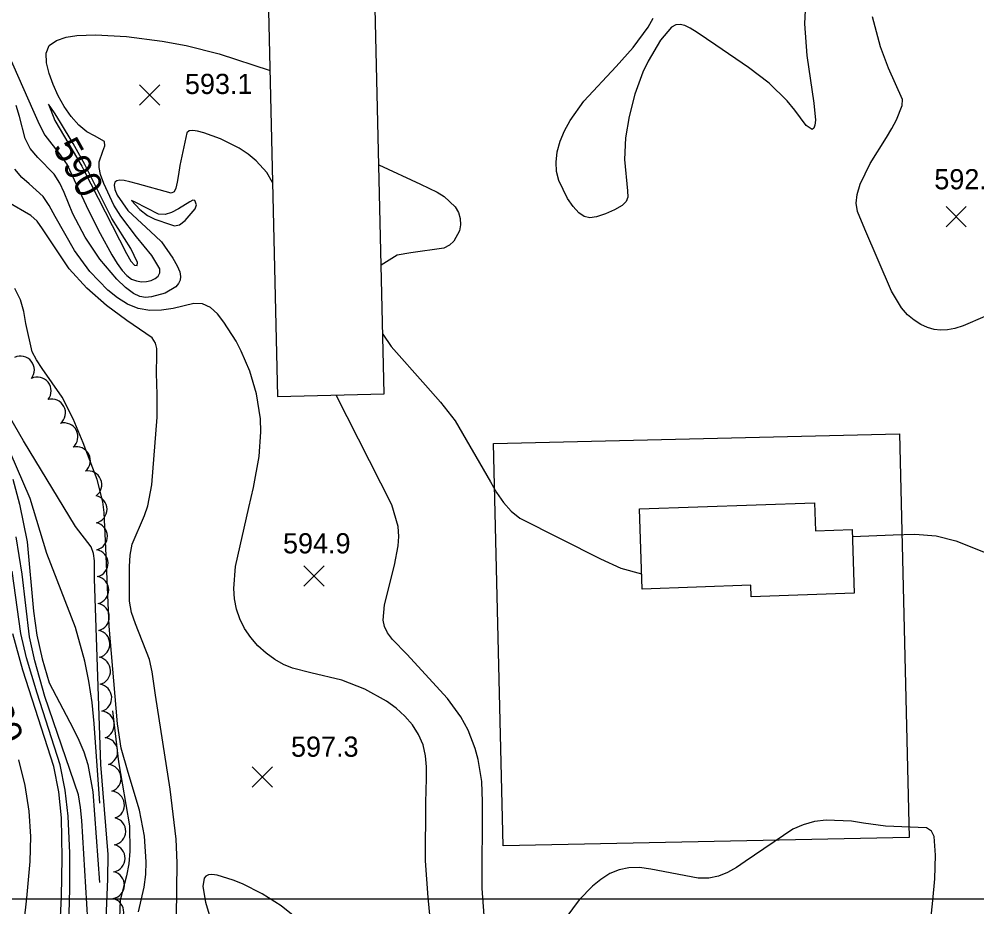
# Model space of a CAD drawing. Extents: x 79600 to 91800, y 75600 to 84400.
# Drawn here: x 88162 to 88874, y 77994 to 78654 of the extents above; entities that cross this region are included whole.
import ezdxf

# ---------------------------------------------------------------- set-up
doc = ezdxf.new("R2010")
doc.units = 0
for name, color, linetype in [('080-090$0$BLDG', 7, 'Continuous'), ('080-090$0$GRID', 7, 'Continuous'), ('080-090$0$INDEX', 7, 'Continuous'), ('080-090$0$INDXLBL', 7, 'Continuous'), ('080-090$0$INTER', 7, 'Continuous'), ('080-090$0$SPOTMARK', 7, 'Continuous'), ('080-090$0$SPOTS', 7, 'Continuous'), ('080-090$0$TRANSPWRLN', 7, 'Continuous'), ('080-090$0$TREES', 7, 'Continuous')]:
    doc.layers.add(name, color=color, linetype=linetype)

# ---------------------------------------------------------------- blocks, each defined once
blk = doc.blocks.new('080-090$0$SPOTS')
at = {"layer": '080-090$0$SPOTMARK'}
for p, q in [((-0.5, -0.5), (0.5, 0.5)), ((-0.5, 0.5), (0.5, -0.5))]:
    blk.add_line(p, q, dxfattribs=at)

msp = doc.modelspace()

# ---------------------------------------------------------------- linework, layer by layer
at = {"layer": '080-090$0$BLDG'}
for points in [[(88346.79, 78692.15), (88354.12, 78373.51), (88433.35, 78375.34), (88426.02, 78693.98)], [(88753.37, 78294.42), (88754.07, 78273.62), (88781.28, 78274.54), (88782.87, 78227.23), (88706.17, 78224.64), (88705.88, 78233.17), (88625.15, 78230.44), (88623.14, 78290.03)]]:
    msp.add_lwpolyline(points, close=True, dxfattribs=at)
at = {"layer": '080-090$0$GRID'}
msp.add_line((90000, 78000), (85000, 78000), dxfattribs=at)
at = {"layer": '080-090$0$INDEX'}
msp.add_lwpolyline([(88210.14, 78541.6), (88241.78, 78479.74), (88245.11, 78474.02), (88247.91, 78471.07), (88249.72, 78470.84), (88250.01, 78473.06), (88245.2, 78483.34), (88231.06, 78505.62), (88210.86, 78545.74), (88202.23, 78561.51), (88192.86, 78577), (88188.79, 78583.49), (88185.71, 78588.32), (88183.94, 78590.74), (88188.66, 78578.5), (88208.67, 78544.65)], close=True, dxfattribs=at)
for points in [[(88250.83, 77990.55), (88255.07, 78009.02), (88256.18, 78018.37), (88256.56, 78027.8), (88255.19, 78046.91), (88251.56, 78066.09), (88243.21, 78094.07), (88237.82, 78112.13), (88235.15, 78130.29), (88228.87, 78202.86), (88226.55, 78260.76), (88225.25, 78287.32), (88224.37, 78295.29), (88220.13, 78311.92), (88209.59, 78339.1), (88202.27, 78356.8), (88194.02, 78372.88), (88179.25, 78394.34), (88174.97, 78400.7), (88171.84, 78406.65), (88167.16, 78427.7), (88165.67, 78436.53), (88163.06, 78445.36), (88158.78, 78453.62)], [(88224.58, 77931.65), (88227.88, 78015.01), (88228.3, 78033.25), (88222.86, 78099.93), (88218.03, 78237.96), (88218, 78251.48), (88217.36, 78256.93), (88215.65, 78261.78), (88203.91, 78276.96), (88165.25, 78340.61), (88151.46, 78364.53)], [(88190.53, 77942.1), (88193.44, 78001.69), (88194.07, 78030.66), (88193.65, 78060.34), (88191.69, 78079.74), (88187.96, 78098.46), (88164.71, 78170.02), (88157.41, 78197.15)], [(88163.5, 77963.31), (88167.81, 78000.65), (88170.33, 78028.07), (88170.74, 78046.49), (88169.6, 78065.35), (88166.66, 78084.55), (88161.9, 78103.59)]]:
    msp.add_lwpolyline(points, dxfattribs=at)
at = {"layer": '080-090$0$INTER'}
for points in [[(88746.67, 78665.45), (88745.89, 78650.47), (88747.62, 78626.73), (88752.87, 78591.34), (88753.94, 78578.71), (88753.54, 78575.06), (88752.69, 78572.83), (88751.49, 78571.8), (88747.07, 78574.93), (88738.6, 78586.22), (88732.95, 78593.22), (88719.47, 78606.33), (88704.15, 78617.99), (88679.99, 78634.44), (88665.98, 78644), (88660.87, 78647.19), (88656.84, 78649.17), (88653.46, 78649.98), (88650.3, 78649.63), (88647, 78647.78), (88638.79, 78638.18), (88629.55, 78622.72), (88625.68, 78614.55), (88619.68, 78598.16), (88615.39, 78581.55), (88612.69, 78565.55), (88612.01, 78549.57), (88614.28, 78526.32), (88614.48, 78521.66), (88613.4, 78518.37), (88610.27, 78515.46), (88604.73, 78512.23), (88597.92, 78509.13), (88591.34, 78506.9), (88586.16, 78506.15), (88581.98, 78507.14), (88578.05, 78509.99), (88573.82, 78514.7), (88569.6, 78520.7), (88563.12, 78533.91), (88561.5, 78540.64), (88561.14, 78547.69), (88562.11, 78555.23), (88564.3, 78563.07), (88567.53, 78570.94), (88571.63, 78578.64), (88581.76, 78593.02), (88605.96, 78618.76), (88618.54, 78632.8), (88629.55, 78647.79), (88633.45, 78654.46)], [(88879.81, 78432.86), (88863.88, 78426.04), (88857.48, 78424.01), (88852.02, 78422.9), (88847.04, 78422.66), (88842.18, 78423.24), (88837.32, 78424.65), (88832.38, 78426.94), (88827.37, 78430.13), (88822.49, 78434.24), (88817.99, 78439.24), (88810.61, 78451.72), (88790.61, 78497.7), (88785.23, 78510.9), (88784.35, 78517.01), (88784.99, 78523.61), (88787.24, 78531.12), (88794.64, 78546.65), (88806.87, 78565.93), (88810.79, 78572.48), (88814.26, 78578.95), (88818.42, 78589.72), (88818.65, 78594.14), (88808.23, 78617.44), (88802.22, 78633.3), (88796.43, 78655.6)], [(88153.46, 78628.99), (88173.1, 78584.75), (88176.85, 78575.84), (88181.29, 78567.55), (88192.47, 78552.98), (88197.83, 78545.67), (88213.6, 78511.68), (88222.35, 78494.49), (88231.03, 78478.7), (88235.02, 78472.2), (88238.66, 78467.08), (88242.13, 78463.32), (88245.63, 78460.77), (88249.31, 78459.29), (88253.09, 78458.73), (88256.79, 78458.93), (88260.24, 78459.74), (88263.21, 78461.1), (88265.46, 78462.96), (88266.7, 78465.31), (88266.57, 78468.45), (88260.77, 78478.26), (88249.41, 78492.14), (88237.66, 78507.57), (88232.54, 78515.65), (88224.93, 78531.64), (88222.66, 78538.35), (88221.51, 78543.58), (88221.45, 78547.79), (88224.22, 78555.77), (88225.67, 78559.69), (88225.5, 78562.9), (88218.07, 78567.18), (88212.36, 78570.21), (88206.5, 78575.04), (88200.84, 78581.42), (88195.65, 78588.87), (88191.12, 78596.89), (88187.35, 78605.18), (88184.39, 78613.47), (88182.42, 78621.41), (88182.16, 78628.51), (88184.46, 78634.19), (88189.78, 78638.08), (88197.05, 78640.42), (88204.84, 78641.67), (88218.85, 78642.26), (88241.77, 78640.85), (88268.44, 78637.6), (88286.3, 78634.29), (88310.84, 78628.08), (88348.55, 78615.61)], [(88350.46, 78532.54), (88346.23, 78539.78), (88338.21, 78548.59), (88332.37, 78553.49), (88325.74, 78558.06), (88311.66, 78565.01), (88299.41, 78569.32), (88294.71, 78570.55), (88291.07, 78571.13), (88288.49, 78570.89), (88286.68, 78569.32), (88281.48, 78545.21), (88280.45, 78538.36), (88279.48, 78532.63), (88278.5, 78528.31), (88277.28, 78525.62), (88275.1, 78524.53), (88249.99, 78531.38), (88244.27, 78533.01), (88240.02, 78533.91), (88236.91, 78534.16), (88234.65, 78533.79), (88233.24, 78532.66), (88232.73, 78530.56), (88233.22, 78527.36), (88234.91, 78523.06), (88242.75, 78511.6), (88263.44, 78492.59), (88267.83, 78488.43), (88276.4, 78476.37), (88279.6, 78470.5), (88281.48, 78466.05), (88282.12, 78462.75), (88281.77, 78460.01), (88280.58, 78457.38), (88278.44, 78454.83), (88270.64, 78450.33), (88260.5, 78447.44), (88256.08, 78446.98), (88251.79, 78447.71), (88246.97, 78450.1), (88241.14, 78454.51), (88234.67, 78460.55), (88222.05, 78475.39), (88211.2, 78491.96), (88202.05, 78509.09), (88195.47, 78524.95), (88192.39, 78532.05), (88188.2, 78538.64), (88175.86, 78551.03), (88170.28, 78557.67), (88166.65, 78565.12), (88162.37, 78581.45), (88159.78, 78589.72)], [(88471.37, 77947.48), (88466.09, 78001.17), (88464.14, 78028.52), (88464.42, 78071.86), (88464.92, 78089.57), (88464.85, 78098.21), (88464.12, 78106.59), (88462.27, 78114.63), (88458.99, 78122.28), (88454.39, 78129.42), (88448.73, 78135.95), (88442.25, 78141.81), (88435.05, 78147.05), (88418.95, 78155.99), (88402.04, 78162.68), (88378.98, 78168.28), (88365.29, 78171.72), (88358.65, 78174.36), (88352.03, 78178.04), (88345.61, 78182.69), (88339.61, 78188.18), (88334.24, 78194.37), (88329.68, 78201.1), (88326.08, 78208.2), (88323.57, 78215.54), (88322.09, 78223.08), (88321.55, 78230.83), (88322.87, 78247.06), (88332.91, 78290.88), (88336.35, 78305.98), (88340.42, 78328.92), (88341.8, 78347.27), (88341.56, 78356.9), (88338.61, 78375.52), (88333.66, 78392.17), (88327.22, 78407.16), (88323.27, 78414.55), (88314.29, 78428.64), (88309.48, 78434.82), (88304.29, 78439.65), (88298.49, 78442.35), (88291.88, 78442.49), (88276.45, 78438.97), (88267.87, 78437.62), (88259.1, 78437.43), (88250.56, 78438.8), (88242.56, 78441.97), (88235.07, 78446.69), (88227.97, 78452.56), (88214.74, 78466.46), (88203.21, 78482), (88188.93, 78507.23), (88184.5, 78515.36), (88179.88, 78522.17), (88169.59, 78531.43), (88164.16, 78536.16), (88158.84, 78542.45)], [(88429.43, 78545.7), (88460.41, 78531.3), (88472.71, 78525.34), (88478.04, 78522.03), (88486.12, 78514.47), (88488.55, 78510.18), (88489.89, 78505.67), (88490.15, 78501.1), (88489.41, 78496.65), (88485.25, 78488.87), (88481.99, 78485.92), (88477.83, 78483.67), (88453.15, 78480.18), (88443.07, 78478.5), (88431.15, 78470.96)], [(88278.87, 77966.81), (88279.43, 78027.04), (88278.84, 78044.56), (88274.31, 78081.84), (88263.54, 78151.53), (88261.01, 78168.88), (88258.98, 78178.13), (88248.56, 78204.57), (88245.58, 78212.93), (88244.14, 78221.31), (88244.17, 78247.12), (88244.68, 78255.7), (88246.07, 78263.78), (88255.17, 78285.1), (88257.69, 78292.36), (88260.64, 78307.75), (88264.64, 78358.08), (88264.61, 78375.02), (88264.23, 78390.93), (88264.33, 78404.17), (88264.32, 78409.1), (88263.48, 78413.21), (88260.94, 78417.01), (88242.19, 78429.91), (88227.05, 78441), (88212.44, 78453.84), (88199.24, 78468.31), (88179.53, 78498.13), (88175.38, 78503.68), (88170.81, 78508.04), (88153.63, 78517.88)], [(88432.33, 78419.8), (88438.59, 78410.5), (88464.23, 78381.83), (88475.38, 78369.35), (88486.26, 78355.38), (88512.53, 78310.05), (88516.99, 78302.21), (88522.01, 78294.7), (88527.74, 78288.17), (88534.25, 78283.1), (88594.21, 78252.98), (88609.29, 78245.97), (88624.77, 78241.63)], [(88508.94, 77970.93), (88506.28, 78007.82), (88506.4, 78072.33), (88506.04, 78087.51), (88503.32, 78103.86), (88501.06, 78112.03), (88495.91, 78125.57), (88490.33, 78135.49), (88480.6, 78149.14), (88450.36, 78181.95), (88439.64, 78192.94), (88435.89, 78197.82), (88433.61, 78202.49), (88432.65, 78207.28), (88433.72, 78218.8), (88440.96, 78248.21), (88443.87, 78262.58), (88444.37, 78269.54), (88443.79, 78276.87), (88439.04, 78293.03), (88397.67, 78374.52)], [(88222, 78071.25), (88217.79, 78130.49), (88216.26, 78146.2), (88213.89, 78161.91), (88210.86, 78176.89), (88203.89, 78201.96), (88182.62, 78256.88), (88170.17, 78297.6), (88141.07, 78364.83)], [(88157.27, 78311.95), (88162.42, 78293.59), (88168.09, 78265.56), (88172.78, 78213.94), (88175.18, 78196.18), (88179.18, 78178.55), (88184.37, 78160.82), (88202.16, 78126.76), (88206.53, 78118.21), (88210.24, 78109.34), (88213.18, 78099.95), (88216.79, 78079.7), (88221.73, 78012.28)], [(88213.17, 77984.24), (88208.63, 78058.41), (88207.7, 78068.03), (88206.1, 78077.58), (88181.29, 78150.54), (88173.75, 78176.96), (88169.85, 78194.98), (88164.29, 78241.51), (88159.9, 78269.32)], [(88781.45, 78269.54), (88811.83, 78270.81), (88827.9, 78271.3), (88843.7, 78269.97), (88858.33, 78266.25), (88880.13, 78257.47)], [(88197.92, 77943.46), (88199.8, 78007.67), (88199.74, 78034.12), (88198.59, 78061.76), (88196.41, 78081.09), (88192.59, 78099.68), (88175.48, 78152.97), (88167.58, 78179.41), (88163.26, 78197.42), (88156.97, 78243.59)], [(88231.48, 78139.91), (88235.83, 78102.02), (88244.09, 78054.36), (88244.43, 78035.54), (88243.54, 78026.27), (88241.94, 78017.34), (88237.24, 77999.29), (88234.73, 77933.83), (88235.09, 77899.03), (88240.4, 77891.95), (88255.65, 77878.54), (88260.62, 77872.21), (88263.78, 77864.54), (88265.41, 77855.99), (88265.86, 77795.22)], [(88836.37, 77952.14), (88841.31, 77998.9), (88842.72, 78015.08), (88843.1, 78032.76), (88842.11, 78046.49), (88840.27, 78050.62), (88836.51, 78053), (88806.09, 78054.29), (88789.69, 78056.55), (88780.68, 78057.86), (88762.06, 78058.8), (88753.27, 78057.62), (88744.96, 78055.26), (88737.06, 78051.89), (88701.73, 78027.93), (88695.18, 78023.56), (88688.67, 78019.87), (88681.97, 78017.12), (88674.79, 78015.62), (88666.92, 78015.52), (88631.57, 78022.32), (88623.07, 78023.46), (88615.28, 78023.37), (88608.06, 78021.91), (88601.15, 78019), (88594.43, 78014.7), (88588.16, 78009.57), (88578.31, 77999.48), (88568.52, 77986.12)], [(88383.55, 77952.19), (88383.77, 77957.48), (88381.92, 77966.94), (88378.98, 77972.83), (88374.72, 77978.96), (88369.44, 77984.88), (88356.83, 77995.11), (88342.68, 78003.88), (88328.12, 78011.3), (88321.05, 78014.2), (88309.27, 78017.79), (88305.39, 78018.29), (88302.71, 78018.01), (88300.85, 78017.09), (88299.53, 78015.58), (88298.7, 78009.37), (88300.67, 77997.82), (88304.15, 77986.05), (88310.52, 77971.59), (88329.21, 77940.34)]]:
    msp.add_lwpolyline(points, dxfattribs=at)
msp.add_lwpolyline([(88289.01, 78518.11), (88280.5, 78512.83), (88275.4, 78510.3), (88270.6, 78508.82), (88265.74, 78508.83), (88248.38, 78517.8), (88245.7, 78519.17), (88251.86, 78512.44), (88257.58, 78507.99), (88262.88, 78505.21), (88274.5, 78501.21), (88277.61, 78500.37), (88281.21, 78501.13), (88285.59, 78504.16), (88292.95, 78512.81), (88293.96, 78515.97), (88292.67, 78519.17), (88291.07, 78519.42)], close=True, dxfattribs=at)
at = {"layer": '080-090$0$TRANSPWRLN'}
msp.add_lwpolyline([(88816.49, 78345.63), (88823.55, 78045.7), (88521.97, 78039.52), (88514.61, 78338.62)], close=True, dxfattribs=at)
at = {"layer": '080-090$0$TREES'}
for centre, start, end in [((88163.13, 78393.23), 321.44002, 116.07926), ((88175.64, 78377.63), 321.38551, 116.02474), ((88186.27, 78361.33), 310.19997, 104.8392), ((88195.51, 78343.59), 310.19997, 104.8392), ((88204.75, 78325.85), 310.19997, 104.8392), ((88213.26, 78307.95), 305.98499, 100.62422), ((88217.14, 78289.63), 283.26696, 77.90619), ((88217.47, 78269.61), 283.98644, 78.62567), ((88217.92, 78249.61), 283.98644, 78.62567), ((88218.38, 78229.62), 283.98644, 78.62567), ((88218.83, 78209.62), 283.98644, 78.62567), ((88219.29, 78189.63), 283.98644, 78.62567), ((88219.75, 78169.63), 283.98644, 78.62567), ((88220.63, 78149.56), 286.41086, 81.0501), ((88222.55, 78129.52), 289.90656, 84.54579), ((88225.07, 78109.68), 289.90656, 84.54579), ((88227.58, 78089.84), 289.90656, 84.54579), ((88230.07, 78070), 289.76929, 84.40853), ((88231.04, 78050.42), 281.27091, 75.91015), ((88230.55, 78030.42), 281.27091, 75.91015), ((88230.06, 78010.43), 281.27091, 75.91015), ((88229.57, 77990.43), 281.27091, 75.91015)]:
    msp.add_arc(centre, 10.25, start, end, dxfattribs=at)

# ---------------------------------------------------------------- block references
at = {"layer": '080-090$0$SPOTMARK', "xscale": 15, "yscale": 15}
for p in [(88259.11, 78597.52), (88858.57, 78507.04), (88381.27, 78240.11), (88342.81, 78090.81)]:
    msp.add_blockref('080-090$0$SPOTS', p, dxfattribs=at)

# ---------------------------------------------------------------- texts
at = {"layer": '080-090$0$INDXLBL'}
for s, rotation, p in [('590', 299.06427, (88186.57, 78558.62)), ('630', 291.55541, (88131.03, 78154.55))]:
    msp.add_text(s, height=20, rotation=rotation, dxfattribs=at).set_placement(p)
at = {"layer": '080-090$0$SPOTS'}
for s, p in [('593.1', (88285.32, 78598.21)), ('592.3', (88842.34, 78527.4)), ('594.9', (88358.21, 78256.9)), ('597.3', (88364.16, 78105.81))]:
    msp.add_text(s, height=15, dxfattribs=at).set_placement(p)

doc.saveas('drawing.dxf')
